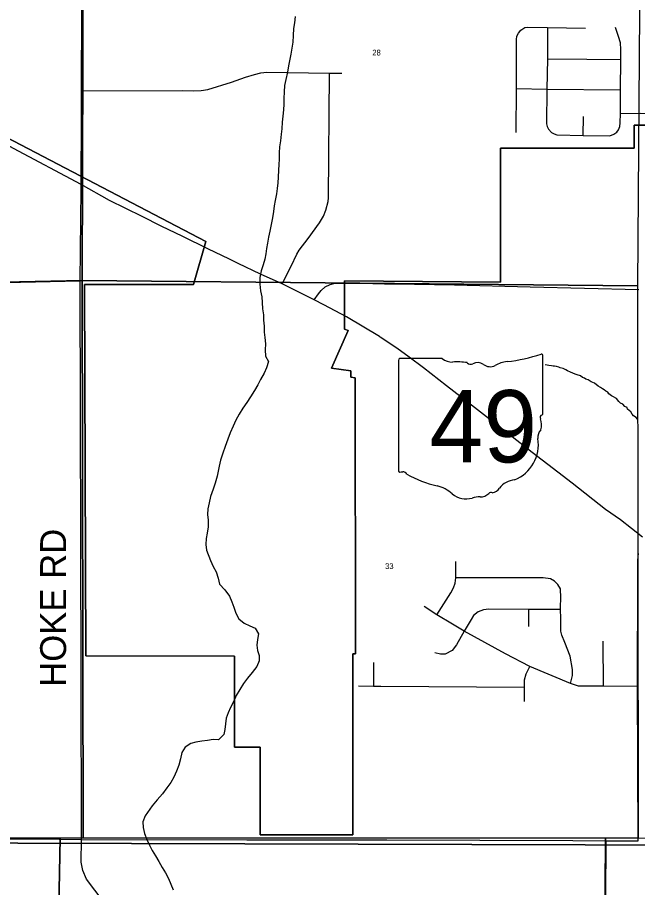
# Model space of a CAD drawing. Extents: x 1312308 to 1684953, y 460642 to 865172.
# Drawn here: x 1454002 to 1459975, y 672205 to 680593 of the extents above; entities that cross this region are included whole.
import ezdxf

# ---------------------------------------------------------------- set-up
doc = ezdxf.new("R2010")
doc.units = 0
for name, color, linetype in [('GM_X_City_Street', 7, 'Continuous'), ('GM_X_City_Street_Text', 7, 'Continuous'), ('GM_X_Corporation', 7, 'Continuous'), ('GM_X_Minor_River', 7, 'Continuous'), ('GM_X_Section', 7, 'Continuous'), ('GM_X_Section_Text', 7, 'Continuous'), ('GM_X_State_Route', 7, 'Continuous'), ('GM_X_State_Shield', 7, 'Continuous')]:
    doc.layers.add(name, color=color, linetype=linetype)

msp = doc.modelspace()

# ---------------------------------------------------------------- linework, layer by layer
at = {"layer": 'GM_X_City_Street'}
for points in [[(1454619.5, 679621.1), (1454620.3, 679885.2), (1454621.5, 680674.6)], [(1458807.1, 679483.4), (1458809.5, 679906.5), (1458807.6, 680380.6), (1458812.8, 680411.6), (1458828.1, 680441.6), (1458851.9, 680469.7), (1458869.9, 680483.4), (1458888.1, 680494.4), (1458915.2, 680498.7), (1459108.4, 680494.4), (1459472.6, 680488.7)], [(1459108.4, 680494.4), (1459107, 680192.1), (1459101.3, 679901.8), (1459099.4, 679568.1), (1459104.6, 679540), (1459116.5, 679515.2), (1459147, 679484.8), (1459170.3, 679469.5), (1459196.5, 679461.9), (1459451.7, 679454.4), (1459709.2, 679450.5), (1459747.3, 679468.1), (1459774, 679487), (1459792, 679509.5), (1459802.5, 679540.5), (1459808.2, 679576.2), (1459812, 679667.6), (1459811.5, 679896), (1459814.9, 680186.9), (1459815.3, 680284.5), (1459809.8, 680346.6), (1459790.4, 680409.9), (1459763.2, 680494.8)], [(1459107, 680192.1), (1459485.2, 680190.1), (1459814.9, 680186.9)], [(1454620.3, 679885.2), (1455596.5, 679887.6), (1455700.1, 679885.2), (1455771.9, 679886.8), (1455835.9, 679898), (1456063.3, 679968.3), (1456199.8, 680015.6), (1456286.8, 680043.5), (1456345.3, 680059), (1456404.7, 680065.3), (1457008.1, 680056), (1457128, 680056)], [(1456550.6, 678025.9), (1456638.7, 678195.4), (1456694, 678310.8), (1456715.9, 678348.8), (1456802.4, 678462.7), (1456911.2, 678612.9), (1456948.6, 678678.5), (1456972.8, 678735.6), (1456994.7, 678817.9), (1456999, 678853.7), (1457008.1, 680056)], [(1458809.5, 679906.5), (1459101.3, 679901.8), (1459811.5, 679896)], [(1459812, 679667.6), (1460001, 679668.4), (1460608.6, 679664.6), (1460751, 679663.6), (1460790.8, 679665.6), (1460873.9, 679678.2), (1461011, 679715.5), (1461058.6, 679732.1), (1461392.4, 679889.1), (1461451.2, 679914.4), (1461502.7, 679927), (1461549.3, 679930.9), (1461914.8, 679930.9), (1462462.9, 679928.9), (1462523.1, 679927), (1462562, 679921.1), (1462606.7, 679907.5), (1462712.2, 679859.7)], [(1459451.7, 679454.4), (1459455.6, 679636.1)], [(1454617.5, 678989.1), (1454619.5, 679621.1)], [(1454617, 678936.4), (1454617.5, 678982.7), (1454617.5, 678989.1)], [(1454607.5, 678041), (1454607.5, 678051.3), (1454617, 678936.4)], [(1454607.5, 678051.3), (1453455.5, 678025.4)], [(1454616.3, 674248.6), (1454607.5, 678041)], [(1456861.4, 677871.2), (1456902.7, 677926.8), (1456927.3, 677959.4), (1456966.2, 677995.9), (1457013.9, 678019.7), (1457061.5, 678030), (1457203.6, 678032.4), (1457423.9, 678027.6)], [(1457423.9, 678027.6), (1457536.3, 678025.1), (1457633.1, 678023.5)], [(1457633.1, 678023.5), (1458212.1, 678013.8), (1458941.9, 677995.4), (1459987.1, 677971.6)], [(1458041.5, 674834.3), (1458177.4, 675045.7), (1458202.3, 675095.6), (1458218.8, 675139.6), (1458224.3, 675191), (1458225.3, 675348.9)], [(1459982.1, 672657.6), (1459974.3, 674143.5), (1459977.2, 675217.8), (1459976.3, 675360.4), (1459982.5, 675426.9)], [(1459233.1, 675063.3), (1459231.4, 675083.6), (1459208.4, 675127.6), (1459174.9, 675160), (1459137, 675181.5), (1459065.5, 675190), (1458744.8, 675192), (1458224.3, 675191)], [(1459328.2, 674171.2), (1459346.7, 674250.1), (1459347.8, 674308.4), (1459325.5, 674435.9), (1459273.4, 674568.2), (1459245.9, 674639), (1459237.2, 674676.9), (1459236.4, 674800.8), (1459234.1, 674887.2), (1459236.9, 675020.2), (1459233.1, 675063.3)], [(1458191.3, 674744.4), (1458041.5, 674834.3), (1457918.6, 674913.3)], [(1459075.3, 674886.7), (1458926.4, 674886.3), (1458542.5, 674889), (1458490.8, 674882.2), (1458440.1, 674863.4), (1458395.3, 674828.2), (1458372.2, 674790.1)], [(1458927.4, 674722.7), (1458926.4, 674886.3)], [(1459234.1, 674887.2), (1459075.3, 674886.7)], [(1458372.2, 674790.1), (1458303.6, 674677), (1458230.3, 674543.9), (1458188.7, 674491.5), (1458123.1, 674455.2), (1458076.3, 674456.4), (1458021.3, 674468.1)], [(1459974.3, 674143.5), (1459645.5, 674145.9), (1459405.4, 674147.6), (1459328.2, 674171.2), (1458938.4, 674337), (1458702.9, 674458.2), (1458303.6, 674677), (1458191.3, 674744.4)], [(1459645.5, 674145.9), (1459643.7, 674580.2)], [(1457430.9, 674374.8), (1457430.9, 674148.2)], [(1458884.9, 673999.5), (1458885.7, 674135.7), (1458886.1, 674206.8), (1458903.6, 674265.5), (1458938.4, 674337)], [(1454619.9, 672668.4), (1454616.3, 674248.6)], [(1457288.7, 674150.3), (1457430.9, 674148.2), (1457501.6, 674147.6)], [(1457501.6, 674147.6), (1458885.7, 674135.7)], [(1444171.3, 672705.1), (1449086.5, 672689.4), (1449320.9, 672690.2), (1451706.5, 672673), (1453014.7, 672675.7), (1454404.6, 672672.9)], [(1454404.6, 672672.9), (1454619.9, 672668.4), (1456213.4, 672665.9), (1457559, 672666.3), (1459350.4, 672658.6), (1459673.5, 672655.1)], [(1455179.9, 670220.5), (1455161.8, 670276.6), (1455109.5, 670372), (1455099.1, 670421), (1455098.2, 670764.4), (1455104.1, 671296.7), (1455104.1, 671461.4), (1455093.3, 671677.5), (1455078.7, 671725.6), (1455051.7, 671776.9), (1454962.5, 671898.1), (1454746.5, 672179.1), (1454668.5, 672287.4), (1454631, 672369.7), (1454616.3, 672450.4), (1454619.9, 672668.4)], [(1459616.5, 664668.6), (1459618.4, 664858.3), (1459619.8, 665302.3), (1459622.5, 665667.5), (1459625.5, 666126.1), (1459628.3, 666646.7), (1459633.9, 667331.9), (1459635.9, 667961.5), (1459636.3, 668530.3), (1459641.2, 668825.8), (1459649.6, 669376.1), (1459660.4, 670480.4), (1459673.5, 672655.1)], [(1459673.5, 672655.1), (1459982.1, 672657.6)]]:
    msp.add_lwpolyline(points, dxfattribs=at)
at = {"layer": 'GM_X_Corporation'}
for points in [[(1453893.5, 679437.8), (1455816.1, 678434.1), (1455696.9, 678018.5), (1454646.9, 678018.7), (1454660.9, 674438.1), (1456091.9, 674437.6), (1456091.9, 673560.1), (1456339.4, 673560), (1456339.4, 672713.3), (1457231.9, 672713), (1457231.8, 674458.2), (1457256.8, 674458.2), (1457256.7, 677118.7), (1457213.9, 677124.7), (1457213.9, 677187.2), (1457026.3, 677213.4), (1457187, 677574.2), (1457151.9, 677587.6), (1457151.9, 678054.2), (1458654.4, 678039.4), (1458654.3, 679331.5), (1459942.7, 679333.6), (1459942.7, 679555), (1460334.2, 679553.1)], [(1460334.2, 679553.1), (1459942.7, 679555), (1459942.7, 679333.6), (1458654.3, 679331.5), (1458654.4, 678039.4), (1457151.9, 678054.2), (1457151.9, 677587.6), (1457187, 677574.2), (1457026.3, 677213.4), (1457213.9, 677187.2), (1457213.9, 677124.7), (1457256.7, 677118.7), (1457256.8, 674458.2), (1457231.8, 674458.2), (1457231.9, 672713), (1456339.4, 672713.3), (1456339.4, 673560), (1456091.9, 673560.1), (1456091.9, 674437.6), (1454660.9, 674438.1), (1454646.9, 678018.7), (1455696.9, 678018.5), (1455816.1, 678434.1), (1453893.5, 679437.8)], [(1483904.7, 672544.9), (1475856.8, 672568.7), (1444174.8, 672664)], [(1444174.8, 672664), (1475856.8, 672568.7), (1475759.6, 660379.3)]]:
    msp.add_lwpolyline(points, dxfattribs=at)
at = {"layer": 'GM_X_Minor_River'}
for points in [[(1456678.5, 680601.3), (1456669.5, 680541.3), (1456662.5, 680485.2), (1456659.4, 680419.1), (1456654.4, 680355), (1456645.4, 680294.9), (1456636.4, 680236.9), (1456614.6, 680124.9), (1456603.6, 680064.9), (1456586.3, 679993), (1456575.4, 679935), (1456572.4, 679876.8), (1456569.4, 679812.7), (1456568.4, 679756.5), (1456565.5, 679702.4), (1456558.5, 679640.3), (1456553.6, 679584.2), (1456548.5, 679520.1), (1456543.7, 679468), (1456536.6, 679403.9), (1456527.6, 679343.9), (1456524.7, 679287.8), (1456521.7, 679225.6), (1456518.8, 679175.5), (1456517.9, 679119.4), (1456514.8, 679053.2), (1456509.9, 678997.1), (1456503, 678945.1), (1456496.1, 678891), (1456485.1, 678827), (1456476.2, 678777), (1456467.3, 678723), (1456458.3, 678660.9), (1456447.2, 678596.9), (1456434.1, 678530.9), (1456421.1, 678473), (1456412.2, 678416.9), (1456401.3, 678364.9), (1456394.5, 678314.9), (1456383.6, 678262.9), (1456368.7, 678207), (1456349.7, 678149.1), (1456336.7, 678085.2), (1456335.6, 678021), (1456344.6, 677958.6), (1456355.6, 677898.2), (1456360.8, 677846), (1456363.7, 677783.7), (1456370.8, 677727.4), (1456373.9, 677673.2), (1456379, 677616.9), (1456380.1, 677558.7), (1456385.2, 677506.4), (1456390.2, 677446.2), (1456389.3, 677390), (1456390.3, 677327.8), (1456419.5, 677277.1), (1456402.4, 677215.2), (1456377.6, 677163.5), (1456344.5, 677103.8), (1456317.6, 677052.1), (1456284.7, 676996.5), (1456247.6, 676934.9), (1456212.7, 676881.3), (1456173.7, 676825.8), (1456138.8, 676768.2), (1456105.8, 676710.6), (1456078.8, 676652.9), (1456051.7, 676587.1), (1456028.7, 676527.3), (1456003.5, 676457.5), (1455980.4, 676391.7), (1455959.3, 676325.8), (1455944.2, 676265.9), (1455924.6, 676169.9)], [(1459975.5, 676719.2), (1459959.8, 676735.6), (1459936.1, 676754.1), (1459922.3, 676768.4), (1459908.7, 676790.7), (1459877.1, 676815.4), (1459873.4, 676833.5), (1459853.6, 676843.9), (1459831.9, 676864.4), (1459812, 676874.8), (1459794.3, 676891.2), (1459770.8, 676919.7), (1459737.1, 676938.4), (1459723.2, 676946.7), (1459699.5, 676965.2), (1459687.7, 676981.5), (1459667.9, 676991.8), (1459652.1, 677004.2), (1459636.2, 677012.5), (1459616.4, 677026.9), (1459596.6, 677039.3), (1459559, 677066.1), (1459545.1, 677072.4), (1459527.2, 677080.8), (1459499.5, 677099.3), (1459477.6, 677105.8), (1459463.7, 677114), (1459445.8, 677122.4), (1459424.1, 677138.8), (1459392.2, 677147.5), (1459374.2, 677153.8), (1459350.3, 677162.3), (1459328.5, 677174.7), (1459300.7, 677187.3), (1459282.8, 677195.6), (1459257, 677208.2), (1459231, 677214.7), (1459215.1, 677221), (1459195.2, 677227.4), (1459175.2, 677229.7), (1459161.2, 677232), (1459145.2, 677234.3), (1459119.3, 677238.8), (1459105.3, 677241), (1459085.3, 677245.4)], [(1455924.6, 676169.9), (1455905.5, 676104), (1455886.5, 676044.1), (1455863.4, 675976.3), (1455848.3, 675914.3), (1455835.4, 675856.3), (1455834.5, 675802.2), (1455839.6, 675747.9), (1455840.5, 675683.7), (1455829.5, 675621.7), (1455818.6, 675569.7), (1455815.7, 675513.5), (1455824.8, 675459.2), (1455863.2, 675358.2), (1455888.3, 675301.6), (1455915.5, 675248.9), (1455934.5, 675186.4), (1455949.5, 675130), (1456000.7, 675076.9), (1456045.8, 675015.9), (1456068.9, 674959.3), (1456086, 674906.9), (1456107.1, 674850.3), (1456134.3, 674795.7), (1456185.6, 674752.7), (1456239.3, 674727.7), (1456291, 674704.7), (1456324.1, 674650), (1456315.2, 674595.9), (1456308.3, 674541.8), (1456313.5, 674491.6), (1456330.7, 674441.1), (1456329.9, 674391), (1456308.9, 674337.1), (1456261.9, 674279.7), (1456217, 674224.3), (1456180.1, 674172.8), (1456145.1, 674115.2), (1456108.1, 674057.6), (1456085.2, 674003.8), (1456056.1, 673942), (1456031.2, 673890.3), (1456014.3, 673838.4), (1456000.5, 673730.2), (1455991.7, 673680.2), (1455938.8, 673630.9), (1455888.8, 673631.8), (1455834.6, 673624.7), (1455778.4, 673615.6), (1455722.2, 673606.5), (1455671.9, 673593.3), (1455617.3, 673560.2), (1455586.4, 673508.5), (1455573.3, 673446.5), (1455558.3, 673386.5), (1455535.3, 673326.7), (1455510.4, 673270.9), (1455481.5, 673219.2), (1455440.5, 673165.7), (1455399.6, 673110.2), (1455348.6, 673052.9), (1455299.5, 672993.5), (1455233.9, 672898.3), (1455208.9, 672840.5), (1455211.9, 672784.2), (1455227, 672725.8), (1455250.1, 672669.2), (1455273.2, 672614.6), (1455300.4, 672563.9), (1455333.6, 672511.2), (1455362.8, 672458.5), (1455397.8, 672397.7), (1455429, 672346.9), (1455456.2, 672294.3), (1455481.3, 672239.7), (1455502.4, 672183.1)]]:
    msp.add_lwpolyline(points, dxfattribs=at)
at = {"layer": 'GM_X_Section'}
for points in [[(1449307.2, 683302.2), (1454640.5, 683384.9), (1454627.2, 678055.6), (1449351.4, 677945.7)], [(1454640.5, 683384.9), (1460012.3, 683292.8), (1459975.8, 678004), (1454627.2, 678055.6)], [(1454627.2, 678055.6), (1454637.2, 672685.8), (1454413.1, 672682.3), (1449323.6, 672686.6), (1449351.4, 677945.7)], [(1454627.2, 678055.6), (1459975.8, 678004), (1459980.8, 672686.4), (1459664.7, 672680.7), (1454637.2, 672685.8)], [(1449323.6, 672686.6), (1454413.1, 672682.3), (1454310.2, 667368.7), (1449206.8, 667577.3), (1449097.4, 672677.1)], [(1454413.1, 672682.3), (1454637.2, 672685.8), (1459664.7, 672680.7), (1459629.4, 667347.9), (1454310.2, 667368.7)], [(1459664.7, 672680.7), (1459980.8, 672686.4), (1464987.7, 672653.7), (1464915.2, 667363.6), (1459629.4, 667347.9)]]:
    msp.add_lwpolyline(points, close=True, dxfattribs=at)
at = {"layer": 'GM_X_State_Route'}
for points in [[(1456128.4, 678221.9), (1456045.2, 678261.9), (1455835.5, 678361.9), (1455596.8, 678479.9), (1455388.3, 678579.3), (1455202.5, 678672.2), (1454889.2, 678828.8), (1454617.5, 678982.7), (1453964.4, 679330.6), (1453732.2, 679453.8), (1453554.9, 679560.1)], [(1457488.2, 677515.8), (1457172.6, 677706.1), (1456953.5, 677822), (1456861.4, 677871.2), (1456550.6, 678025.9), (1456344.5, 678118.2), (1456128.4, 678221.9)], [(1460023.5, 675581.9), (1459809.5, 675748.8), (1459667.4, 675851.3), (1459344.3, 676104.6), (1459208.5, 676209.4), (1458960.8, 676399.9), (1458767.8, 676550.8), (1458634.4, 676654), (1458375.6, 676854.1), (1458135.8, 677041.5), (1457911.9, 677216.2), (1457773.7, 677318.6), (1457657, 677403.6), (1457496.6, 677510.8), (1457488.2, 677515.8)]]:
    msp.add_lwpolyline(points, dxfattribs=at)
at = {"layer": 'GM_X_State_Shield'}
for p, q in [((1457671.2, 677286.1), (1457671.2, 676229.4)), ((1458092.6, 677304.3), (1457684.9, 677304.3)), ((1459063.4, 676777.7), (1459063.4, 677330.4)), ((1459063.2, 676777.8), (1459063.4, 676777.7))]:
    msp.add_line(p, q, dxfattribs=at)
for centre, radius, start, end in [((1457687.2, 677288.3), 16.1, 98.1301, 188.1301), ((1458189.7, 677426.9), 156.4, 231.61951, 271.11188), ((1458755.8, 676981.5), 297, 97.34618, 120.76885), ((1458567.5, 678744.8), 1476.4, 275.84447, 288.90645), ((1459047.9, 677332.7), 15.5, 351.86209, 97.738), ((1458241.6, 676711.1), 561.6, 80.48669, 94.98827), ((1458369.1, 677293.8), 45.1, 219.79206, 297.10237), ((1458435.3, 677171.7), 93.8, 54.46668, 119.14113), ((1458556.4, 677339.2), 112.9, 233.85621, 294.82819), ((1459046.8, 676775.6), 16.6, 289.60381, 7.73413), ((1459059.8, 676737.1), 24, 107.94398, 210.33697), ((1458907.2, 676667.3), 144, 340.03296, 23.64957), ((1459118.9, 676546.4), 104.8, 136.8065, 186.92959), ((1458650.2, 676476.1), 369.3, 292.30889, 8.98584), ((1457687.3, 676227.1), 16.3, 171.95839, 258.30661), ((1457689.8, 676335.2), 124.2, 267.33899, 280.60386), ((1457715.2, 676168.5), 44.8, 29.74838, 93.27175), ((1458280.4, 677117.8), 1066.1, 240.41292, 257.1985), ((1458805.9, 675932.8), 202.2, 94.40312, 142.57675), ((1457962.6, 675754.7), 333.6, 47.18416, 75.83597), ((1458549.6, 676127), 119.3, 282.87319, 323.27711), ((1458323.4, 676163.2), 211.7, 230.70037, 286.29184), ((1458445.7, 675797.9), 173.9, 85.69512, 111.20995), ((1458461.1, 676084.1), 112.8, 268.77702, 315.54927), ((1458563.2, 675981.8), 31.8, 65.75173, 132.64842)]:
    msp.add_arc(centre, radius, start, end, dxfattribs=at)

# ---------------------------------------------------------------- texts
at = {"layer": 'GM_X_City_Street_Text'}
msp.add_text('HOKE RD', height=250, rotation=90, dxfattribs=at).set_placement((1454471.4, 674140.6))
at = {"layer": 'GM_X_Section_Text'}
for s, p in [('28', (1457419.7, 680226)), ('33', (1457542.9, 675276))]:
    msp.add_text(s, height=55.25, rotation=0.00001, dxfattribs=at).set_placement(p)
at = {"layer": 'GM_X_State_Shield'}
msp.add_text('49', height=696.1, dxfattribs=at).set_placement((1457971.6, 676304))

doc.saveas('drawing.dxf')
